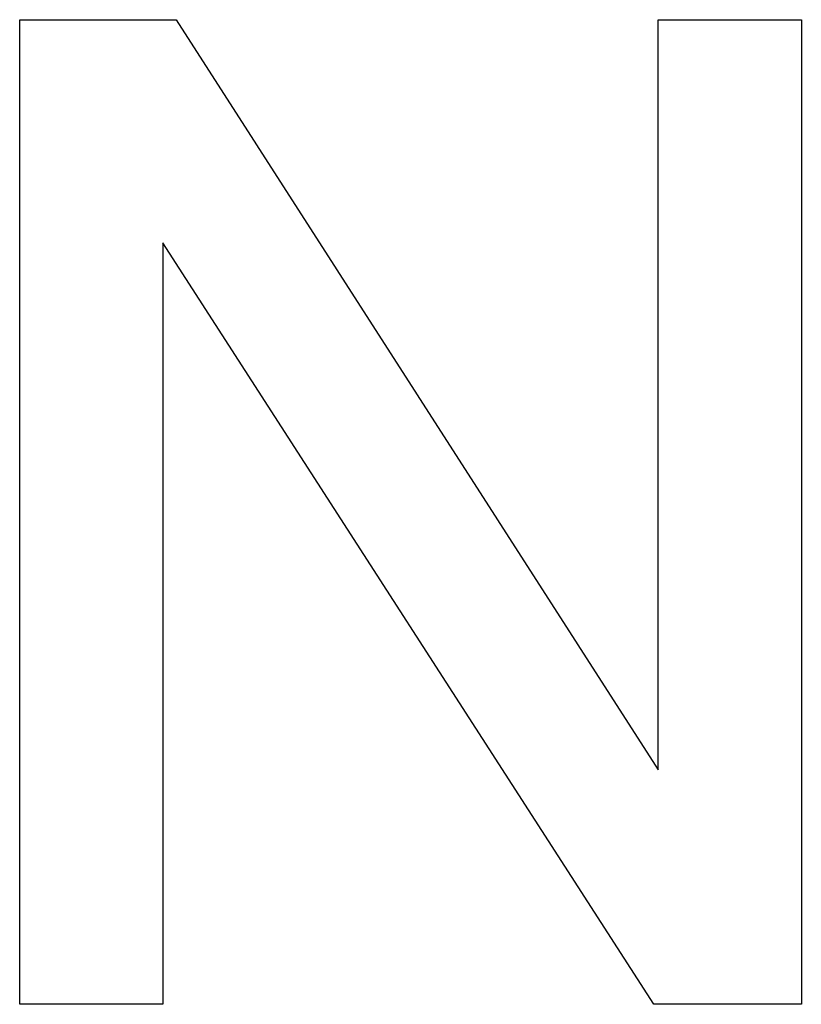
# Model space of a CAD drawing. Extents: x 1107 to 4046, y 937 to 3355.
# Tile 760 of 861: x 3047.75 to 3049.29, y 1749.4 to 1751.35. Entities that reach past the tile are written whole.
import ezdxf

# ---------------------------------------------------------------- set-up
doc = ezdxf.new("R2010")
doc.units = 0
doc.layers.add('KF_VIDA_L___C_LEFT', color=7, linetype='CONTINUOUS')

# ---------------------------------------------------------------- blocks, each defined once
blk = doc.blocks.new('KF_VIDA_L___C_LEFT')
at = {"layer": 'KF_VIDA_L___C_LEFT'}
for p, q in [((158.4458, 60.19), (158.4458, 62.1338)), ((158.4458, 62.1338), (158.7546, 62.1338)), ((158.4458, 62.1338), (158.7546, 62.1338)), ((158.4458, 60.19), (158.4458, 62.1338)), ((158.7546, 62.1338), (159.7069, 60.6531)), ((158.7546, 62.1338), (159.7069, 60.6531)), ((159.7069, 60.6531), (159.7069, 62.1338)), ((159.7069, 62.1338), (159.9894, 62.1338)), ((159.7069, 62.1338), (159.9894, 62.1338)), ((159.7069, 60.6531), (159.7069, 62.1338)), ((159.9894, 62.1338), (159.9894, 60.19)), ((159.9894, 62.1338), (159.9894, 60.19)), ((159.6981, 60.19), (158.7284, 61.6935)), ((158.7284, 61.6935), (158.7284, 60.19)), ((158.7284, 61.6935), (158.7284, 60.19)), ((159.6981, 60.19), (158.7284, 61.6935)), ((158.7284, 60.19), (158.4458, 60.19)), ((158.7284, 60.19), (158.4458, 60.19)), ((159.9894, 60.19), (159.6981, 60.19)), ((159.9894, 60.19), (159.6981, 60.19))]:
    blk.add_line(p, q, dxfattribs=at)

msp = doc.modelspace()

# ---------------------------------------------------------------- block references
at = {"layer": 'KF_VIDA_L___C_LEFT'}
msp.add_blockref('KF_VIDA_L___C_LEFT', (2889.3036, 1689.2132), dxfattribs=at)

doc.saveas('drawing.dxf')
